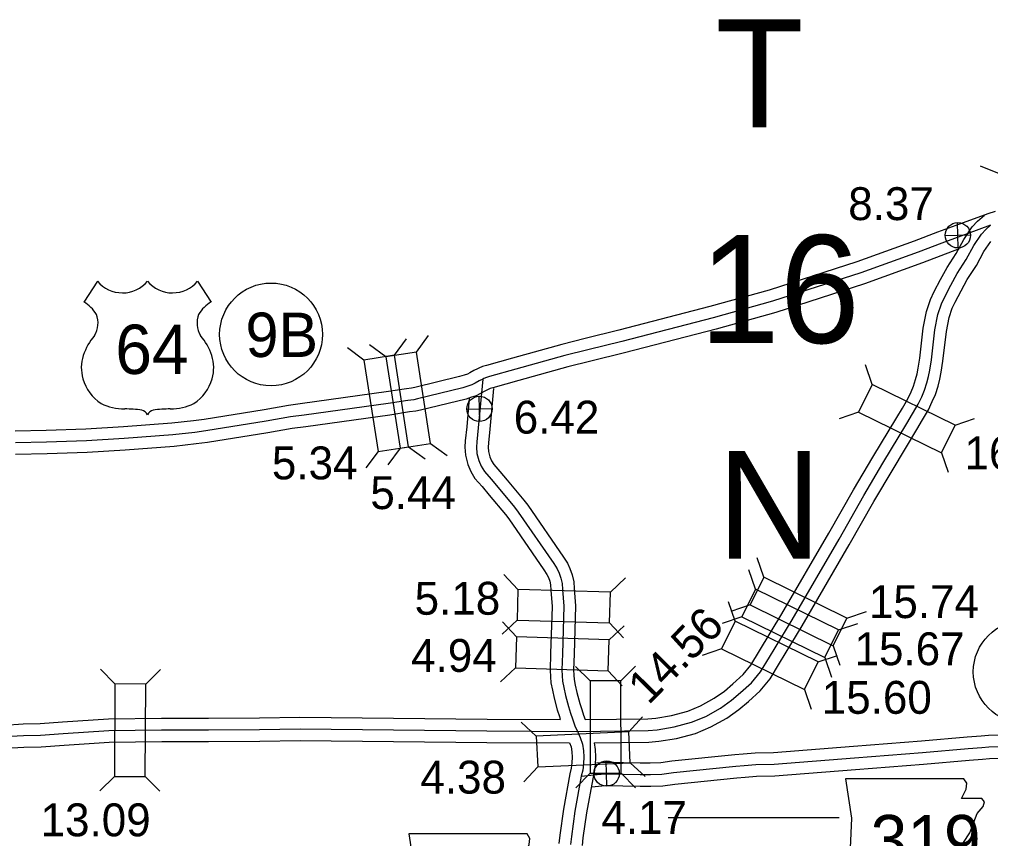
# Model space of a CAD drawing. Extents: x 31699 to 244310, y -8841 to 11474.
# Drawn here: x 105573 to 106405, y 1579 to 2281 of the extents above; entities that cross this region are included whole.
import ezdxf

# ---------------------------------------------------------------- set-up
doc = ezdxf.new("R2010")
doc.units = 0
for name, color, linetype in [('B_Logo', 7, 'Continuous'), ('Default', 7, 'Continuous'), ('G-ANNO-TEXT', 7, 'Continuous'), ('Level 21', 7, 'Continuous'), ('R_Border', 7, 'Continuous'), ('R_Border Notes', 7, 'Continuous'), ('R_XS_EARTHWORK_STAGE1', 7, 'Continuous'), ('R_XS_EARTHWORK_STAGE2', 7, 'Continuous'), ('S_AREA_CALC', 7, 'Continuous'), ('S_WALL', 7, 'Continuous'), ('S_WALL_ANNOT', 7, 'Continuous')]:
    doc.layers.add(name, color=color, linetype=linetype)

msp = doc.modelspace()

# ---------------------------------------------------------------- linework, layer by layer
for p, q in [((105640.26, 2056.51), (105628.72, 2038.67)), ((105726.05, 2056.51), (105737.59, 2038.67))]:
    msp.add_line(p, q)
for centre, radius, start, end in [((105661.75, 2074.59), 28.08, 220.07504, 319.67012), ((105704.56, 2074.59), 28.08, 220.32988, 319.92496), ((105613.64, 2012.76), 29.98, 30.7809, 59.98827), ((105752.67, 2012.76), 29.98, 120.01173, 149.2191), ((105620.24, 2020.67), 20.55, 328.81046, 21.21077), ((105746.07, 2020.67), 20.55, 158.78923, 211.18954), ((105673.98, 1978.55), 47.94, 138.95648, 162.69135), ((105692.33, 1978.55), 47.94, 17.30865, 41.04352), ((105658.15, 1982.47), 31.68, 160.95764, 197.38186), ((105708.16, 1982.47), 31.68, 342.61814, 19.04236), ((105663.31, 1982.56), 36.66, 195.10743, 237.13119), ((105703, 1982.56), 36.66, 302.86881, 344.89257), ((105663.99, 1994.11), 47.07, 244.07708, 269.57785), ((105665.08, 1860.83), 86.22, 81.19416, 90.95387), ((105675.86, 1938.14), 8.26, 28.03422, 72.98637), ((105690.45, 1938.14), 8.26, 107.01363, 151.96578), ((105701.23, 1860.83), 86.22, 89.04613, 98.80584), ((105702.32, 1994.11), 47.07, 270.42215, 295.92292)]:
    msp.add_arc(centre, radius, start, end)
at = {"layer": 'B_Logo'}
for points in [[(106404.92, 2104.39), (106384.86, 2097.13), (106363.13, 2089.15), (106343.06, 2081.46), (106293.77, 2063.69), (106218.2, 2039.34), (106167.32, 2025.08), (106089.16, 2004.76), (106060.22, 1997.69), (106040.51, 1992.74), (105998.46, 1981.07), (105975.97, 1974.75), (105973.25, 1973.98), (105971.2, 1973.08), (105970.14, 1972.53), (105967.23, 1971.09), (105963.67, 1969.04), (105960.76, 1967.66), (105957.38, 1966.55), (105953.13, 1965.15), (105914.44, 1955.87), (105911.06, 1955.02), (105906.14, 1954.42), (105889.06, 1951.78), (105817.21, 1941.76), (105805.51, 1940.2), (105784.65, 1936.5), (105733.15, 1928.24), (105723.58, 1927.04), (105704.96, 1924.91), (105663.31, 1921.79), (105630.91, 1919.8), (105596.82, 1918.73), (105570.13, 1918.02)], [(105813.73, 1673.1), (105973.79, 1671.25), (106050.6, 1670.93), (106111.92, 1671.54), (106119.54, 1672.31), (106133.95, 1674.66), (106148.94, 1678.68), (106161.02, 1683.68), (106173.68, 1690.75), (106183.25, 1697.56), (106190.96, 1704.12), (106200.29, 1712.57), (106207.95, 1721.82), (106215.75, 1734.58), (106234.93, 1766.37), (106275.25, 1835.58), (106296.32, 1872.81), (106312.79, 1900.63), (106333.17, 1934.72), (106338.07, 1942.77), (106342.86, 1951.03), (106345.93, 1957.5), (106348.29, 1963.02), (106350.33, 1969.47), (106351.77, 1974.97), (106352.9, 1980.27), (106354.27, 1989.28), (106357.16, 2014.86), (106359.69, 2028.03), (106362.81, 2037.09), (106365.68, 2043.14), (106370.85, 2053.06), (106376.43, 2062.98), (106384.14, 2075.02), (106390.61, 2087.03), (106397.13, 2096.77), (106400.76, 2100.77), (106404.92, 2104.39)], [(105970.14, 1972.53), (105966.35, 1930.83), (105965.19, 1918.86), (105964.93, 1914.39), (105965.2, 1909.05), (105966.76, 1902.8), (105968.89, 1898.09), (105971.62, 1893.52), (105977.31, 1886.99), (105983.41, 1879.67), (105997.44, 1862.85), (106000.5, 1858.75), (106030.91, 1814.72), (106033.84, 1810.09), (106035.56, 1806.51), (106037.15, 1802.26), (106038.15, 1797.67), (106038.43, 1792.53), (106039.5, 1778.2), (106038.3, 1737.33), (106037.83, 1723.51), (106038.17, 1718.44), (106038.5, 1713.91), (106039.58, 1708.38), (106041.14, 1701.73), (106043.61, 1692.15), (106045.29, 1686.57), (106046.9, 1681.52), (106049.05, 1675.67), (106051.8, 1669.57), (106053.52, 1665.59), (106055.54, 1660.01), (106056.35, 1654.35), (106056.7, 1649.01), (106056.45, 1643.2), (106055.73, 1637.72), (106054.47, 1632.43), (106049.11, 1602.58), (106046.03, 1580.85), (106045.26, 1574.03)], [(105560.92, 1666.38), (105577.01, 1667.32), (105591.66, 1667.61), (105611.04, 1669.03), (105650.02, 1671.68), (105695.23, 1672.17), (105735.28, 1672.15), (105779.05, 1672.4), (105813.73, 1673.1)], [(106054.47, 1632.43), (106068.24, 1633.96), (106075.02, 1634.45), (106081.82, 1634.41), (106090.34, 1634.2), (106104.87, 1633.87), (106113.72, 1633.99), (106123.58, 1634.33), (106133.35, 1635.67), (106186.88, 1641.15), (106193.87, 1641.65), (106203.98, 1642.66), (106219.69, 1642.95), (106288.48, 1648.31), (106346.69, 1652.86), (106385.73, 1656.34), (106397.38, 1657.17), (106403.57, 1657.53), (106431.52, 1658.59)]]:
    msp.add_lwpolyline(points, dxfattribs=at)
at = {"layer": 'Default'}
msp.add_line((106275.23, 1596.8), (106128.93, 1596.8), dxfattribs=at)
at = {"layer": 'G-ANNO-TEXT'}
for points in [[(106280.7, 1630.38), (106285.77, 1596.54), (106283.51, 1545.22), (106288.03, 1542.41), (106296.49, 1542.41), (106296.49, 1524.36), (106367.54, 1524.36), (106370.92, 1531.69), (106369.8, 1543.53), (106371.49, 1557.07), (106377.69, 1567.78), (106381.64, 1575.68), (106387.28, 1584.14), (106390.66, 1593.16), (106393.48, 1600.49), (106398.56, 1606.69), (106399.68, 1610.64), (106397.43, 1613.46), (106379.95, 1613.46), (106383.89, 1621.36), (106384.46, 1626.43), (106382.12, 1630.33)], [(105906.83, 1583.14), (105911.9, 1549.31), (105909.65, 1497.99), (105914.16, 1495.17), (105922.62, 1495.17), (105922.62, 1477.12), (105993.67, 1477.12), (105997.06, 1484.46), (105995.93, 1496.3), (105997.62, 1509.83), (106003.82, 1520.55), (106007.77, 1528.44), (106013.41, 1536.9), (106016.79, 1545.92), (106019.61, 1553.25), (106024.69, 1559.46), (106025.82, 1563.41), (106023.56, 1566.22), (106006.08, 1566.22), (106010.03, 1574.12), (106010.59, 1579.2), (106008.25, 1583.09)]]:
    msp.add_lwpolyline(points, close=True, dxfattribs=at)
at = {"layer": 'Level 21'}
for p, q in [((106377.17, 2084.98), (106376.67, 2106.68)), ((106366.07, 2095.58), (106387.77, 2096.08)), ((105967.58, 1936.27), (105967.08, 1957.97)), ((105956.48, 1946.87), (105978.18, 1947.37)), ((106076.46, 1623.93), (106075.96, 1645.63)), ((106065.36, 1634.53), (106087.06, 1635.03))]:
    msp.add_line(p, q, dxfattribs=at)
for centre in [(106376.92, 2095.83), (105967.33, 1947.12), (106076.21, 1634.78)]:
    msp.add_circle(centre, 10.85, dxfattribs=at)
at = {"layer": 'R_Border Notes'}
for centre in [(105788.9, 2010.95), (106434.16, 1721.95)]:
    msp.add_circle(centre, 44, dxfattribs=at)
at = {"layer": 'R_XS_EARTHWORK_STAGE1'}
for p, q in [((106412.62, 2148.46), (106396.34, 2155.15)), ((105894.53, 1993), (105904.93, 2007.2)), ((105913.42, 1995.74), (105923.81, 2009.94)), ((105868.44, 1988.97), (105854.24, 1999.36)), ((105887.33, 1991.7), (105873.13, 2002.1)), ((106303.5, 1968.11), (106297.83, 1984.77)), ((106291.84, 1944.42), (106275.18, 1938.75)), ((106374.56, 1933.14), (106391.22, 1938.81)), ((105899.43, 1913.44), (105889.04, 1899.23)), ((105906.64, 1914.73), (105920.84, 1904.34)), ((105925.52, 1917.47), (105939.72, 1907.07)), ((105880.55, 1910.7), (105870.15, 1896.5)), ((106362.9, 1909.45), (106368.57, 1892.79)), ((106210.89, 1802.89), (106205.22, 1819.55)), ((106000.31, 1792.56), (105988.23, 1805.36)), ((106203.54, 1792.74), (106197.87, 1809.4)), ((106079.47, 1790.22), (106092.28, 1802.3)), ((106186.29, 1765.33), (106180.61, 1781.99)), ((106199.24, 1779.21), (106182.58, 1773.54)), ((106281.96, 1767.92), (106298.62, 1773.59)), ((105999.53, 1766.17), (105986.72, 1754.1)), ((105999.16, 1751.86), (105987.14, 1764.71)), ((106078.69, 1763.84), (106090.77, 1751.03)), ((106191.88, 1769.05), (106175.22, 1763.38)), ((106274.6, 1757.77), (106291.26, 1763.44)), ((106078.32, 1749.19), (106091.17, 1761.21)), ((106174.63, 1741.65), (106157.97, 1735.97)), ((106270.3, 1744.24), (106275.97, 1727.57)), ((106257.35, 1730.36), (106274.01, 1736.03)), ((106262.94, 1734.08), (106268.61, 1717.42)), ((105655.26, 1711.56), (105642.88, 1724.07)), ((105681.66, 1711.42), (105694.17, 1723.8)), ((105998.27, 1725.47), (105985.42, 1713.45)), ((106062.04, 1714.17), (106049.57, 1726.59)), ((106077.43, 1722.81), (106089.45, 1709.95)), ((106088.44, 1714.22), (106100.86, 1726.69)), ((106245.69, 1706.67), (106251.36, 1690.01)), ((106095.14, 1670.43), (106107.03, 1683.41)), ((106016.02, 1666.94), (106003.04, 1678.83)), ((106017.18, 1640.57), (106005.3, 1627.59)), ((106096.3, 1644.06), (106109.28, 1632.17)), ((105654.84, 1632.36), (105642.33, 1619.98)), ((105681.24, 1632.22), (105693.62, 1619.71)), ((106062.18, 1634.97), (106049.75, 1622.5)), ((106088.58, 1635.02), (106101.04, 1622.6))]:
    msp.add_line(p, q, dxfattribs=at)
for points in [[(105925.52, 1917.47), (105913.42, 1995.74), (105887.33, 1991.7), (105899.43, 1913.44)], [(105906.64, 1914.73), (105894.53, 1993), (105868.44, 1988.97), (105880.55, 1910.7)], [(106291.84, 1944.42), (106362.9, 1909.45), (106374.56, 1933.14), (106303.5, 1968.11)], [(106199.24, 1779.21), (106270.3, 1744.24), (106281.96, 1767.92), (106210.89, 1802.89)], [(105999.53, 1766.17), (106078.69, 1763.84), (106079.47, 1790.22), (106000.31, 1792.56)], [(106191.88, 1769.05), (106262.94, 1734.08), (106274.6, 1757.77), (106203.54, 1792.74)], [(106174.63, 1741.65), (106245.69, 1706.67), (106257.35, 1730.36), (106186.29, 1765.33)], [(106078.32, 1749.19), (105999.16, 1751.86), (105998.27, 1725.47), (106077.43, 1722.81)], [(106062.04, 1714.17), (106062.18, 1634.97), (106088.58, 1635.02), (106088.44, 1714.22)], [(105681.24, 1632.22), (105681.66, 1711.42), (105655.26, 1711.56), (105654.84, 1632.36)], [(106095.14, 1670.43), (106016.02, 1666.94), (106017.18, 1640.57), (106096.3, 1644.06)]]:
    msp.add_lwpolyline(points, close=True, dxfattribs=at)
at = {"layer": 'R_XS_EARTHWORK_STAGE2'}
for points in [[(105979.46, 1964.6), (105976.31, 1929.89), (105975.17, 1918.08), (105974.94, 1914.35), (105975.14, 1910.53), (105976.24, 1906.1), (105977.77, 1902.73), (105979.75, 1899.42), (105984.93, 1893.48), (105991.1, 1886.07), (106005.3, 1869.04), (106008.62, 1864.58), (106039.25, 1820.24), (106042.61, 1814.94), (106044.77, 1810.43), (106046.77, 1805.09), (106048.1, 1799.01), (106048.41, 1793.17), (106049.51, 1778.42), (106048.29, 1737.02), (106047.84, 1723.67), (106048.15, 1719.14), (106048.43, 1715.23), (106049.36, 1710.48), (106050.85, 1704.12), (106053.25, 1694.84), (106054.85, 1689.52), (106056.36, 1684.76), (106057.75, 1681)], [(105958.62, 1956.26), (105956.4, 1931.76), (105955.22, 1919.65), (105954.91, 1914.43), (105955.27, 1907.57), (105957.28, 1899.5), (105960.02, 1893.45), (105963.5, 1887.63), (105969.7, 1880.51), (105975.73, 1873.27), (105989.59, 1856.65), (105992.38, 1852.92), (106022.57, 1809.2), (106025.08, 1805.24), (106026.35, 1802.58), (106027.54, 1799.43), (106028.21, 1796.33), (106028.45, 1791.89), (106029.49, 1777.97), (106028.3, 1737.65), (106027.82, 1723.34), (106028.2, 1717.74), (106028.57, 1712.58), (106029.8, 1706.28), (106031.43, 1699.34), (106033.98, 1689.46), (106035.74, 1683.61), (106036.58, 1680.98)], [(106067.5, 1643.93), (106074.69, 1644.45), (106081.97, 1644.41), (106090.58, 1644.2), (106104.91, 1643.87), (106113.48, 1643.99), (106122.73, 1644.31), (106132.16, 1645.6), (106186.02, 1651.12), (106193.02, 1651.62), (106203.39, 1652.65), (106219.21, 1652.94), (106287.7, 1658.28), (106345.86, 1662.83), (106384.93, 1666.31), (106396.74, 1667.15), (106403.09, 1667.52), (106431.34, 1668.59)], [(106044.57, 1660.95), (106045.78, 1657.58), (106046.4, 1653.31), (106046.68, 1648.91), (106046.47, 1644.07), (106045.88, 1639.53), (106044.68, 1634.47), (106039.24, 1604.17), (106036.11, 1582.11), (106035.3, 1574.9)], [(106065.49, 1661.07), (106066.31, 1655.38), (106066.71, 1649.12), (106066.42, 1642.34), (106065.58, 1635.91), (106064.27, 1630.39), (106058.99, 1601), (106055.95, 1579.59), (106055.23, 1573.16)], [(106063.46, 1623.36), (106069.15, 1624), (106075.36, 1624.45), (106081.66, 1624.41), (106090.1, 1624.2), (106104.82, 1623.87), (106113.97, 1623.99), (106124.43, 1624.35), (106134.54, 1625.74), (106187.75, 1631.19), (106194.72, 1631.69), (106204.57, 1632.67), (106220.17, 1632.95), (106289.26, 1638.34), (106347.52, 1642.9), (106386.53, 1646.38), (106398.02, 1647.19), (106404.04, 1647.54), (106431.71, 1648.59)]]:
    msp.add_lwpolyline(points, dxfattribs=at)
at = {"layer": 'S_AREA_CALC'}
for points in [[(106408.95, 2116.29), (106402.52, 2114.15), (106381.44, 2106.53), (106359.62, 2098.52), (106339.58, 2090.84), (106290.54, 2073.15), (106215.31, 2048.92), (106164.71, 2034.73), (106086.71, 2014.46), (106057.82, 2007.39), (106037.96, 2002.41), (105995.77, 1990.7), (105973.25, 1984.37), (105969.87, 1983.41), (105966.89, 1982.11), (105965.62, 1981.45), (105962.51, 1979.91), (105959.03, 1977.91), (105957.04, 1976.97), (105954.25, 1976.04), (105950.4, 1974.78), (105912.06, 1965.58), (105909.22, 1964.87), (105904.76, 1964.32), (105887.6, 1961.67), (105815.85, 1951.67), (105803.97, 1950.08), (105782.98, 1946.36), (105731.74, 1938.14), (105722.39, 1936.97), (105704.02, 1934.87), (105662.63, 1931.77), (105630.44, 1929.79), (105596.53, 1928.72), (105569.99, 1928.02)], [(106057.75, 1681), (106111.36, 1681.53), (106118.23, 1682.23), (106131.84, 1684.45), (106145.72, 1688.17), (106156.66, 1692.7), (106168.33, 1699.22), (106177.1, 1705.45), (106184.36, 1711.63), (106193.05, 1719.5), (106199.79, 1727.64), (106207.2, 1739.77), (106226.33, 1771.47), (106266.58, 1840.56), (106287.66, 1877.82), (106304.2, 1905.74), (106324.61, 1939.88), (106329.47, 1947.88), (106334, 1955.69), (106336.81, 1961.61), (106338.91, 1966.51), (106340.72, 1972.24), (106342.04, 1977.29), (106343.06, 1982.07), (106344.36, 1990.6), (106347.27, 2016.37), (106350, 2030.62), (106353.54, 2040.87), (106356.73, 2047.59), (106362.06, 2057.82), (106367.86, 2068.14), (106375.52, 2080.1), (106382.03, 2092.2), (106389.23, 2102.95), (106393.76, 2107.94), (106399.77, 2113.16)], [(106065.49, 1661.07), (106112.47, 1661.54), (106120.85, 1662.39), (106136.05, 1664.87), (106152.16, 1669.19), (106165.38, 1674.66), (106179.03, 1682.29), (106189.4, 1689.66), (106197.56, 1696.6), (106207.54, 1705.64), (106216.11, 1715.99), (106224.3, 1729.39), (106243.53, 1761.27), (106283.93, 1830.6), (106304.97, 1867.8), (106321.39, 1895.51), (106341.73, 1929.56), (106346.66, 1937.67), (106351.71, 1946.37), (106355.04, 1953.38), (106357.68, 1959.54), (106359.94, 1966.7), (106361.5, 1972.66), (106362.75, 1978.47), (106364.19, 1987.97), (106367.06, 2013.36), (106369.37, 2025.45), (106372.08, 2033.3), (106374.64, 2038.68), (106379.65, 2048.29), (106385.01, 2057.83), (106392.77, 2069.95), (106399.19, 2081.87), (106405.02, 2090.6)], [(106378.14, 2084.2), (106346.55, 2072.09), (106297, 2054.22), (106221.08, 2029.76), (106169.93, 2015.42), (106091.6, 1995.07), (106062.63, 1987.98), (106043.07, 1983.07), (106001.15, 1971.44), (105978.69, 1965.13), (105976.64, 1964.54), (105975.51, 1964.05), (105974.67, 1963.61), (105971.95, 1962.27), (105968.3, 1960.17), (105964.47, 1958.36), (105960.5, 1957.05), (105955.87, 1955.52), (105916.82, 1946.16), (105912.89, 1945.17), (105907.51, 1944.51), (105890.51, 1941.88), (105818.56, 1931.85), (105807.04, 1930.31), (105786.31, 1926.64), (105734.57, 1918.34), (105724.77, 1917.11), (105705.9, 1914.95), (105663.99, 1911.81), (105631.37, 1909.81), (105597.11, 1908.73), (105570.26, 1908.02)], [(105560.3, 1676.36), (105576.62, 1677.31), (105591.2, 1677.61), (105610.34, 1679.01), (105649.62, 1681.67), (105695.17, 1682.17), (105735.26, 1682.15), (105778.92, 1682.4), (105813.53, 1683.1)], [(105813.53, 1683.1), (105973.87, 1681.24), (106036.58, 1680.98)], [(105561.55, 1656.4), (105577.4, 1657.33), (105592.13, 1657.62), (105611.75, 1659.06), (105650.41, 1661.68), (105695.28, 1662.17), (105735.31, 1662.15), (105779.18, 1662.4), (105813.93, 1663.1)], [(105813.93, 1663.1), (105973.71, 1661.25), (106044.57, 1660.95)]]:
    msp.add_lwpolyline(points, dxfattribs=at)

# ---------------------------------------------------------------- texts
msp.add_text('64', height=42.24).set_placement((105655.57, 1977.05))
at = {"layer": 'G-ANNO-TEXT'}
msp.add_text('319', height=42.24, dxfattribs=at).set_placement((106302.18, 1557.05))
at = {"layer": 'R_Border'}
for s, p in [('T', (106169.4, 2188.33)), ('16', (106155.58, 2003.53)), ('N', (106170.86, 1818.73))]:
    msp.add_text(s, height=92.4, dxfattribs=at).set_placement(p)
at = {"layer": 'R_Border Notes'}
msp.add_text('9B', height=38.016, dxfattribs=at).set_placement((105767, 1991.57))
at = {"layer": 'S_WALL'}
for s, p in [('16.86', (106382.6, 1895.33)), ('5.34', (105789.63, 1886.76)), ('5.44', (105873.92, 1861.3)), ('5.18', (105911.85, 1770.82)), ('15.74', (106300.75, 1767.93)), ('15.67', (106288.45, 1727.58)), ('4.94', (105908.85, 1721.86)), ('15.60', (106260.4, 1685.95)), ('4.38', (105916.77, 1617.61)), ('13.09', (105591.63, 1581.04))]:
    msp.add_text(s, height=28.16, dxfattribs=at).set_placement(p)
msp.add_text('14.56', height=28.16, rotation=45.38891, dxfattribs=at).set_placement((106112.04, 1692.88))
at = {"layer": 'S_WALL_ANNOT'}
for s, p in [('8.37', (106283.04, 2108.83)), ('6.42', (105996.7, 1925.96)), ('4.17', (106071.72, 1583.11))]:
    msp.add_text(s, height=28.16, dxfattribs=at).set_placement(p)

doc.saveas('drawing.dxf')
